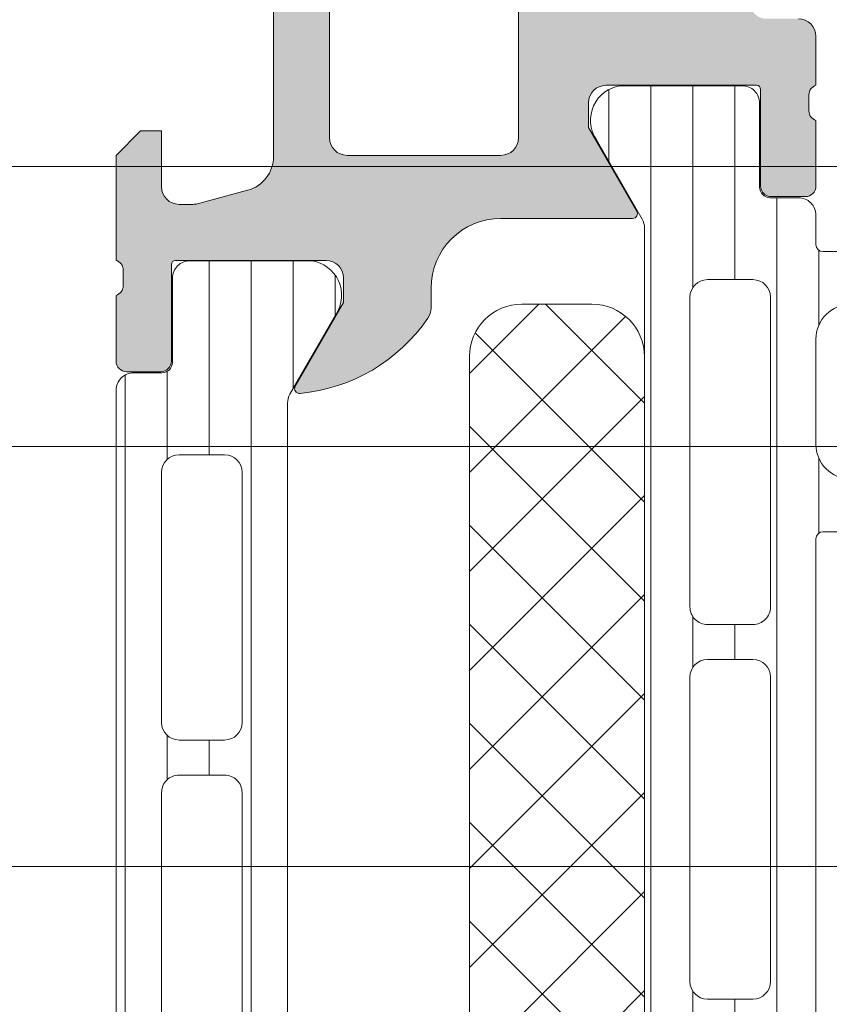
# Model space of a CAD drawing. Header units: millimetres. Extents: x 213386 to 506888, y 183055 to 450952.
# Tile 758 of 1056: x 386982 to 387005, y 342621 to 342649. Entities that reach past the tile are written whole.
import ezdxf

# ---------------------------------------------------------------- set-up
doc = ezdxf.new("R2010")
doc.units = ezdxf.units.MM
doc.layers.add('FASÁDA DETAILNÍ', color=255, linetype='Continuous', lineweight=0)
doc.layers.add('NOVA', color=255, linetype='Continuous', lineweight=0)

# ---------------------------------------------------------------- blocks, each defined once
blk = doc.blocks.new('A$C69D17D4D')
at = {"layer": 'FASÁDA DETAILNÍ'}
h = blk.add_hatch(color=256, dxfattribs=at)
edge = h.paths.add_edge_path()
edge.add_arc((-10911.00543826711, 24911.31804486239), 0.5000674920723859, 0.0077324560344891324, 89.99226754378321, ccw=False)
edge.add_line((-10910.50537077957, 24911.31811234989), (-10910.50537077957, 24907.31811234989))
edge.add_arc((-10911.00543826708, 24907.3181798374), 0.5000674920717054, 270.0077324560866, 359.99226754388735, ccw=False)
edge.add_line((-10911.00537077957, 24906.81811234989), (-10912.3054196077, 24906.81811234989))
edge.add_arc((-10912.3053827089, 24907.31814924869), 0.5000369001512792, 180.0042279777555, 269.99577202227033, ccw=False)
edge.add_line((-10912.8054196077, 24907.31811234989), (-10912.8054196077, 24907.81811234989))
edge.add_line((-10912.8054196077, 24907.81811234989), (-10911.8054196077, 24907.81811234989))
edge.add_line((-10911.8054196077, 24907.81811234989), (-10911.8054196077, 24909.31811234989))
edge.add_arc((-10912.80538263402, 24909.31814932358), 0.9999630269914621, 359.9978814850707, 450.0021185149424)
edge.add_line((-10912.8054196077, 24910.31811234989), (-10916.8054196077, 24910.31811234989))
edge.add_arc((-10916.80534273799, 24909.31803548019), 1.000076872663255, 90.00440397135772, 179.9955960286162)
edge.add_line((-10917.8054196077, 24909.31811234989), (-10917.8054196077, 24907.81811234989))
edge.add_line((-10917.8054196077, 24907.81811234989), (-10916.8054196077, 24907.81811234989))
edge.add_line((-10916.8054196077, 24907.81811234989), (-10916.8054196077, 24907.31811234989))
edge.add_arc((-10917.3053621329, 24907.3180548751), 0.4999425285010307, -90.0065868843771, 0.006586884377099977, ccw=False)
edge.add_line((-10917.3054196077, 24906.81811234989), (-10920.10540740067, 24906.81811234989))
edge.add_arc((-10920.10540740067, 24907.31811234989), 0.5000000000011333, 180.0000000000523, 270.0000000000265, ccw=False)
edge.add_line((-10920.60540740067, 24907.31811234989), (-10920.60540740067, 24907.5181123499))
edge.add_arc((-10920.10540740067, 24907.51811234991), 0.5000000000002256, 89.99999999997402, 179.9999999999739, ccw=False)
edge.add_line((-10920.10540740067, 24908.01811234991), (-10919.60540740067, 24908.01811234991))
edge.add_arc((-10919.60544249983, 24908.51814744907), 0.500035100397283, 270.0040217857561, 359.9959782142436)
edge.add_line((-10919.10540740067, 24908.51811234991), (-10919.10540740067, 24909.31811540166))
edge.add_arc((-10919.60542396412, 24909.31809883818), 0.5000165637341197, 0.001897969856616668, 89.99810203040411)
edge.add_line((-10919.60540740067, 24909.81811540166), (-10950.90540129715, 24909.81811540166))
edge.add_line((-10950.90540129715, 24909.81811540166), (-10956.94385891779, 24909.38571876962))
edge.add_arc((-10956.90540285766, 24908.38649908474), 0.9999594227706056, 92.20400286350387, 179.9999999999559)
edge.add_line((-10957.90536228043, 24908.38649908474), (-10957.90536228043, 24901.71804687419))
edge.add_arc((-10957.40536228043, 24901.71804687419), 0.5000000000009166, 180.0000000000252, 269.9999999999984)
edge.add_line((-10957.40536228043, 24901.21804687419), (-10956.50536228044, 24901.21804687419))
edge.add_arc((-10956.50536228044, 24900.71804687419), 0.5000000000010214, 1.1692691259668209e-10, 90.0000000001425, ccw=False)
edge.add_line((-10956.00536228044, 24900.71804687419), (-10956.00536228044, 24899.31804534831))
edge.add_arc((-10955.92652583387, 24899.05052475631), 0.278895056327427, 106.4198764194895, 181.1645893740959)
edge.add_line((-10956.20536328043, 24899.04485634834), (-10956.20536328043, 24898.59126234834))
edge.add_arc((-10955.92649518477, 24898.58560168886), 0.2789255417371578, 178.8371299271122, 253.575405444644)
edge.add_line((-10956.00536228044, 24898.31805834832), (-10956.00536228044, 24896.43804734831))
edge.add_arc((-10956.30536228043, 24896.43804734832), 0.3000000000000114, 270.00000000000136, 360, ccw=False)
edge.add_line((-10956.30536228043, 24896.13804734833), (-10957.28533659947, 24896.13804734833))
edge.add_arc((-10957.28533659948, 24896.43804734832), 0.2999999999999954, 180.0000000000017, 270.00000000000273, ccw=False)
edge.add_line((-10957.58533659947, 24896.43804734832), (-10957.58533659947, 24899.19804534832))
edge.add_arc((-10957.70533659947, 24899.19804534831), 0.1200000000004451, 359.9999999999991, 450)
edge.add_line((-10957.70533659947, 24899.31804534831), (-10962.00536228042, 24899.31804534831))
edge.add_arc((-10962.00536228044, 24898.81804534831), 0.5000000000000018, 89.9999999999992, 179.9999999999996)
edge.add_line((-10962.50536228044, 24898.81804534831), (-10962.50536228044, 24898.11804534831))
edge.add_line((-10962.50536228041, 24898.11804534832), (-10961.12386682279, 24895.7252250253))
edge.add_arc((-10961.24348206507, 24895.65616513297), 0.1381197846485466, -90.00000000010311, 29.999999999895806, ccw=False)
edge.add_line((-10961.24348206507, 24895.51804534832), (-10965.00536228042, 24895.51804534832))
edge.add_arc((-10965.00536228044, 24893.51804534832), 1.999999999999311, 90.00000000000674, 180.0000000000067)
edge.add_line((-10967.00536228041, 24893.51804534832), (-10967.00536228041, 24892.9500499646))
edge.add_arc((-10967.50536228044, 24892.95004996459), 0.5000000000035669, 325.52092823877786, 359.9999999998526, ccw=False)
edge.add_arc((-10971.21486088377, 24895.4975232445), 4.999999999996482, 275.34922800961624, 325.5209282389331, ccw=False)
edge.add_arc((-10970.76724249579, 24890.65617200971), 0.1381197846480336, 150.0000000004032, 277.70243749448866, ccw=False)
edge.add_line((-10970.88685773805, 24890.72523190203), (-10969.50536228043, 24893.11805222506))
edge.add_line((-10969.50536228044, 24893.11805222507), (-10969.50536228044, 24893.81805222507))
edge.add_arc((-10970.00536228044, 24893.81805222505), 0.5, 360, 450)
edge.add_line((-10970.00536228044, 24894.31805222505), (-10974.3053879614, 24894.31805222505))
edge.add_arc((-10974.30538796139, 24894.19805222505), 0.1199999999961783, 90.00000000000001, 179.9999999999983)
edge.add_line((-10974.42538796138, 24894.19805222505), (-10974.42538796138, 24891.43805422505))
edge.add_arc((-10974.72538796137, 24891.43805422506), 0.2999999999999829, -90, 6.252776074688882e-13, ccw=False)
edge.add_line((-10974.72538796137, 24891.13805422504), (-10975.70536228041, 24891.13805422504))
edge.add_arc((-10975.70536228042, 24891.43805422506), 0.300000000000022, 180.0000000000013, 270, ccw=False)
edge.add_line((-10976.00536228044, 24891.43805422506), (-10976.00536228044, 24893.31806522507))
edge.add_arc((-10976.08422937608, 24893.5856085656), 0.2789255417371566, 286.4245945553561, 361.1628700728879)
edge.add_line((-10975.80536128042, 24893.59126922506), (-10975.80536128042, 24894.04486322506))
edge.add_arc((-10976.08419872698, 24894.05053163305), 0.2788950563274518, 358.8354106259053, 433.5801235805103)
edge.add_line((-10976.00536228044, 24894.31805222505), (-10976.00536228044, 24897.31811071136))
edge.add_line((-10976.00536228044, 24897.31811071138), (-10975.30528990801, 24898.01821360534))
edge.add_line((-10975.30528990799, 24898.01821360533), (-10974.70528380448, 24898.01821360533))
edge.add_line((-10974.70528380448, 24898.01821360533), (-10974.70528380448, 24896.41820750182))
edge.add_arc((-10974.20527435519, 24896.4182169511), 0.5000094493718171, 180.0010827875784, 269.9989172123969)
edge.add_line((-10974.20528380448, 24895.91820750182), (-10973.80985572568, 24895.91820750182))
edge.add_arc((-10973.80985572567, 24896.41820750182), 0.5000000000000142, 270.0000000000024, 285.0000000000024)
edge.add_line((-10973.68044620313, 24895.93524458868), (-10972.24655944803, 24896.31945338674))
edge.add_arc((-10972.50537849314, 24897.28537921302), 1.000000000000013, 285.0000000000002, 360.0000000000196)
edge.add_line((-10971.50537849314, 24897.28537921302), (-10971.50537849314, 24903.01820139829))
edge.add_line((-10971.50537849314, 24903.01820139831), (-10974.70528380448, 24903.01820139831))
edge.add_line((-10974.70528380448, 24903.01820139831), (-10974.70528380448, 24902.21821360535))
edge.add_line((-10974.70528380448, 24902.21821360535), (-10975.30528990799, 24902.21821360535))
edge.add_line((-10975.30528990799, 24902.21821360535), (-10976.00527159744, 24903.43064646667))
edge.add_line((-10976.00527159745, 24903.43064646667), (-10976.00527159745, 24904.51820139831))
edge.add_line((-10976.00527159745, 24904.51820139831), (-10961.00536228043, 24904.51820139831))
edge.add_arc((-10961.00536228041, 24905.01820139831), 0.5000000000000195, 269.9999999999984, 360.0000000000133)
edge.add_line((-10960.50536228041, 24905.01820139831), (-10960.50536228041, 24910.81811234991))
edge.add_arc((-10959.50536228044, 24910.81811234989), 1, 90, 180.0000000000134, ccw=False)
edge.add_line((-10959.50536228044, 24911.81811234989), (-10911.00537077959, 24911.81811234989))
edge = h.paths.add_edge_path(flags=16)
edge.add_line((-10969.90537849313, 24902.21821360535), (-10969.90537849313, 24897.81821360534))
edge.add_arc((-10969.40537849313, 24897.81821360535), 0.5000000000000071, 180.0000000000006, 269.9999999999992)
edge.add_line((-10969.40537849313, 24897.31821360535), (-10965.00537849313, 24897.31821360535))
edge.add_arc((-10965.00537849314, 24897.81821360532), 0.4999999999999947, 269.9999999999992, 360.0000000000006)
edge.add_line((-10964.50537849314, 24897.81821360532), (-10964.50537849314, 24902.21821360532))
edge.add_arc((-10965.00537849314, 24902.21821360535), 0.5, 360, 450)
edge.add_line((-10965.00537849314, 24902.71821360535), (-10969.40537849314, 24902.71821360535))
edge.add_arc((-10969.40537849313, 24902.21821360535), 0.4999999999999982, 90.00000000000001, 180.0000000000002)
h = blk.add_hatch(dxfattribs=at)
h.set_pattern_fill('LINIE', color=256, scale=1.2, angle=270, style=0)
h.set_pattern_definition([(270, (-10975.28833289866, 24899.94272540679), (1.2, -2.20433997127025e-16), [])])
edge = h.paths.add_edge_path()
edge.add_arc((-10957.31456044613, 24896.40802904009), 0.3000000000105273, 179.9979247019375, 269.9979247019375)
edge.add_line((-10957.31457131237, 24896.10802904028), (-10956.50423997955, 24896.10800041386))
edge.add_arc((-10956.50425541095, 24895.60800309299), 0.4999973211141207, -0.0023822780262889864, 89.99823168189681, ccw=False)
edge.add_line((-10956.00425809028, 24895.6079823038), (-10956.0029375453, 24894.76691005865))
edge.add_arc((-10955.80293754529, 24894.76691005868), 0.2000000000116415, 180.0000000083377, 270)
edge.add_line((-10955.80293754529, 24894.56691005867), (-10951.70293754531, 24894.56691005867))
edge.add_arc((-10951.70293754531, 24894.06691005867), 0.5, 0, 90, ccw=False)
edge.add_line((-10951.20293754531, 24894.06691005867), (-10951.20293754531, 24893.23616083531))
edge.add_arc((-10952.20293754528, 24893.23616083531), 0.9999999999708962, -75.00000000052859, 0, ccw=False)
edge.add_line((-10951.94411850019, 24892.27023500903), (-10952.70293754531, 24892.06691005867))
edge.add_line((-10952.70293754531, 24892.06691005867), (-10952.70293754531, 24893.06691005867))
edge.add_line((-10952.70293754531, 24893.06691005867), (-10955.0029375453, 24893.06691005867))
edge.add_arc((-10955.00122829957, 24892.06278357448), 1.004127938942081, 90.09753001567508, 179.765912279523)
edge.add_line((-10956.00534785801, 24892.06688602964), (-10956.00534785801, 24889.06700767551))
edge.add_arc((-10955.00122851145, 24889.07103603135), 1.004127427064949, 180.2298596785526, 269.9024820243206)
edge.add_line((-10955.0029375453, 24888.06691005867), (-10952.70293754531, 24888.06691005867))
edge.add_line((-10952.70293754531, 24888.06691005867), (-10952.70293754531, 24889.06691005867))
edge.add_line((-10952.70293754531, 24889.06691005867), (-10951.94411850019, 24888.86358510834))
edge.add_arc((-10952.20293754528, 24887.89765928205), 0.9999999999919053, 0, 75.00000000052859, ccw=False)
edge.add_line((-10951.20293754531, 24887.89765928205), (-10951.20293754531, 24887.06691005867))
edge.add_arc((-10951.70293754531, 24887.06691005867), 0.5, -90, 0, ccw=False)
edge.add_line((-10951.70293754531, 24886.56691005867), (-10955.80293754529, 24886.56691005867))
edge.add_arc((-10955.80120899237, 24886.36273696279), 0.2041804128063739, 90.48506107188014, 178.8441310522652)
edge.add_line((-10956.00534785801, 24886.36685576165), (-10956.00537077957, 24860.52548895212))
edge.add_arc((-10956.50536810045, 24860.52550438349), 0.4999973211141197, 269.9976177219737, 359.9982316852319, ccw=False)
edge.add_line((-10956.50538888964, 24860.02550706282), (-10957.31572022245, 24860.02553568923))
edge.add_arc((-10957.31573108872, 24859.72553568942), 0.3000000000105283, 89.9979246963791, 179.9979246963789)
edge.add_line((-10957.6157310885, 24859.72554655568), (-10957.61548606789, 24857.32554816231))
edge.add_arc((-10958.1154820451, 24857.32556363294), 0.4999959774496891, 269.9976222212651, 359.9982271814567, ccw=False)
edge.add_line((-10958.11550279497, 24856.82556765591), (-10961.5920442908, 24856.82569430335))
edge.add_arc((-10961.44969778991, 24857.81550722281), 0.9999960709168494, 147.2709086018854, 261.81631664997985, ccw=False)
edge.add_line((-10962.29093085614, 24858.35617261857), (-10960.97237842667, 24860.63978170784))
edge.add_arc((-10961.40538208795, 24860.88979736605), 0.5000000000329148, 329.9979281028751, 359.9978647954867)
edge.add_line((-10960.90538208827, 24860.88977873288), (-10960.90429577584, 24895.24404748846))
edge.add_arc((-10961.40429577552, 24895.24406507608), 0.4999999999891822, 359.9979846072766, 389.9979213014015)
edge.add_line((-10960.97127400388, 24895.49404936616), (-10962.28966100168, 24897.77775396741))
edge.add_arc((-10961.44838877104, 24898.31835842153), 0.9999960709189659, 98.17953275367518, 212.7249408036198, ccw=False)
edge.add_line((-10961.59066356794, 24899.30818165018), (-10958.11412207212, 24899.30805500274))
edge.add_arc((-10958.11413754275, 24898.80805902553), 0.4999959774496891, -0.0023777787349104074, 89.99822718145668, ccw=False)
edge.add_line((-10957.61414156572, 24898.80803827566), (-10957.61456044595, 24896.40803990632))
edge = h.paths.add_edge_path(flags=16)
edge.add_line((-10957.80483605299, 24872.21691630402), (-10959.10483015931, 24872.21691630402))
edge.add_arc((-10959.10483379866, 24871.71691994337), 0.4999963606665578, 89.99958295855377, 180.0004170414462)
edge.add_line((-10959.60483015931, 24871.71691630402), (-10959.60483015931, 24862.86692240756))
edge.add_arc((-10959.10483379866, 24862.86691876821), 0.4999963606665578, 179.9995829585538, 270.0004170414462)
edge.add_line((-10959.10483015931, 24862.36692240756), (-10957.80483605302, 24862.36692240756))
edge.add_arc((-10957.80481948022, 24862.86692240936), 0.5000000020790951, 269.9981008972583, 359.9999997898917)
edge.add_line((-10957.30481947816, 24862.86692240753), (-10957.30481947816, 24871.71691630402))
edge.add_arc((-10957.80481948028, 24871.71691630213), 0.5000000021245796, 2.167784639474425e-07, 90.0018990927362)
edge = h.paths.add_edge_path(flags=16)
edge.add_arc((-10957.80481947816, 24882.41692240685), 0.5, 0, 90)
edge.add_line((-10957.80481947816, 24882.91692240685), (-10959.10483015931, 24882.91692240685))
edge.add_arc((-10959.10483015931, 24882.41692240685), 0.5, 90, 180)
edge.add_line((-10959.60483015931, 24882.41692240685), (-10959.60483015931, 24873.71691630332))
edge.add_arc((-10959.10483015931, 24873.71691630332), 0.5, 180, 270)
edge.add_line((-10959.10483015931, 24873.21691630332), (-10957.80481947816, 24873.21691630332))
edge.add_arc((-10957.80481947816, 24873.71691630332), 0.5, 270, 360)
edge.add_line((-10957.30481947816, 24873.71691630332), (-10957.30481947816, 24882.41692240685))
edge = h.paths.add_edge_path(flags=16)
edge.add_arc((-10959.10483379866, 24884.4169187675), 0.4999963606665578, 179.9995829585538, 270.0004170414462)
edge.add_line((-10959.10483015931, 24883.91692240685), (-10957.80483605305, 24883.91692240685))
edge.add_arc((-10957.80481948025, 24884.41692240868), 0.500000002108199, 269.9981008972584, 359.9999997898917)
edge.add_line((-10957.30481947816, 24884.41692240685), (-10957.30481947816, 24893.2669315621))
edge.add_arc((-10957.80480421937, 24893.26693156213), 0.4999847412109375, 359.9999999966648, 450)
edge.add_line((-10957.80480421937, 24893.76691630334), (-10959.10481490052, 24893.76691630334))
edge.add_arc((-10959.10481490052, 24893.26690104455), 0.5000152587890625, 90, 180.0000000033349)
edge.add_line((-10959.60483015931, 24893.26690104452), (-10959.60483015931, 24884.41692240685))
h = blk.add_hatch(dxfattribs=at)
h.set_pattern_fill('_USER', color=256, scale=1.2, angle=90, style=0, pattern_type=0)
h.set_pattern_definition([(90, (-4457.505250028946, 0), (-1.2, 7.347638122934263e-17), [])])
edge = h.paths.add_edge_path()
edge.add_line((-10971.03835899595, 24890.49400250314), (-10969.71988928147, 24892.77765934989))
edge.add_arc((-10970.56114193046, 24893.31829427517), 0.9999960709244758, 327.2729839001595, 441.8183919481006)
edge.add_line((-10970.41883128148, 24894.30811234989), (-10973.89537277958, 24894.30811234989))
edge.add_arc((-10973.8953754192, 24893.80811637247), 0.4999959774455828, 89.99969751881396, 180.0003024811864)
edge.add_line((-10974.39537139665, 24893.80811373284), (-10974.39503944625, 24891.4081153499))
edge.add_arc((-10974.69503944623, 24891.40811534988), 0.3000000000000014, 270, 359.9999999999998, ccw=False)
edge.add_line((-10974.69503944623, 24891.1081153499), (-10975.50537077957, 24891.1081153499))
edge.add_arc((-10975.50537345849, 24890.60811802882), 0.4999973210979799, 89.99969301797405, 180.0003069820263)
edge.add_line((-10976.00537077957, 24890.6081153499), (-10976.00537077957, 24860.52564105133))
edge.add_arc((-10975.50537345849, 24860.52563837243), 0.4999973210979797, 179.9996930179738, 270.0003069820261)
edge.add_line((-10975.50537077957, 24860.02564105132), (-10974.69503944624, 24860.02564105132))
edge.add_arc((-10974.69503944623, 24859.72564105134), 0.3000000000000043, 0, 89.99999999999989, ccw=False)
edge.add_line((-10974.39503944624, 24859.72564105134), (-10974.39537139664, 24857.3256426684))
edge.add_arc((-10973.8953754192, 24857.32564002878), 0.4999959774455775, 179.9996975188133, 270.0003024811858)
edge.add_line((-10973.89537277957, 24856.82564405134), (-10970.41883128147, 24856.82564405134))
edge.add_arc((-10970.56114193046, 24857.81546212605), 0.9999960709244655, 278.1816080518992, 392.7270160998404)
edge.add_line((-10969.71988928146, 24858.35609705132), (-10971.03835899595, 24860.63975389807))
edge.add_arc((-10970.60534627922, 24860.88975387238), 0.5000000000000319, 180.000059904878, 209.9999965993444, ccw=False)
edge.add_line((-10971.10534627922, 24860.88975334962), (-10971.10534627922, 24890.24400305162))
edge.add_arc((-10970.60534627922, 24890.24400252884), 0.5000000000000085, 150.0000034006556, 179.9999400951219, ccw=False)
edge = h.paths.add_edge_path(flags=16)
edge.add_line((-10972.40535704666, 24869.91728532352), (-10972.40537230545, 24862.76726090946))
edge.add_arc((-10972.90541586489, 24862.7673044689), 0.5000435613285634, 270.0049911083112, 359.9950088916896, ccw=False)
edge.add_line((-10972.90537230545, 24862.26726090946), (-10974.20538107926, 24862.26726090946))
edge.add_arc((-10974.20535349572, 24862.76727323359), 0.5000123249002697, 180.0014122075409, 269.9968392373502, ccw=False)
edge.add_line((-10974.70536582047, 24862.76726090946), (-10974.70536582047, 24869.91728532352))
edge.add_arc((-10974.20532226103, 24869.91724176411), 0.5000435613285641, 90.00499110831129, 179.9950088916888, ccw=False)
edge.add_line((-10974.20536582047, 24870.41728532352), (-10972.90535704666, 24870.41728532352))
edge.add_arc((-10972.90540060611, 24869.91724176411), 0.5000435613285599, 0.004991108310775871, 89.99500889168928, ccw=False)
edge = h.paths.add_edge_path(flags=16)
edge.add_line((-10972.40535704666, 24888.26728484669), (-10972.40535704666, 24881.11725900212))
edge.add_arc((-10972.90540060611, 24881.11730256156), 0.5000435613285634, 270.0049911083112, 359.9950088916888, ccw=False)
edge.add_line((-10972.90535704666, 24880.61725900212), (-10974.20536582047, 24880.61725900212))
edge.add_arc((-10974.20532226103, 24881.11730256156), 0.5000435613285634, 180.0049911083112, 269.9950088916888, ccw=False)
edge.add_line((-10974.70536582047, 24881.11725900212), (-10974.70536582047, 24888.26728484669))
edge.add_arc((-10974.20532226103, 24888.26724128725), 0.5000435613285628, 90.00499110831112, 179.9950088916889, ccw=False)
edge.add_line((-10974.20536582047, 24888.76728484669), (-10972.90535704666, 24888.76728484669))
edge.add_arc((-10972.90540060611, 24888.26724128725), 0.5000435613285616, 0.004991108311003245, 89.99500889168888, ccw=False)
edge = h.paths.add_edge_path(flags=16)
edge.add_line((-10972.40535704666, 24879.11725900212), (-10972.40535704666, 24871.91728532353))
edge.add_arc((-10972.90530627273, 24871.91723454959), 0.4999492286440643, -90.00581885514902, 0.005818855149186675, ccw=False)
edge.add_line((-10972.90535704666, 24871.41728532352), (-10974.20536582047, 24871.41728532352))
edge.add_arc((-10974.2054165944, 24871.91723454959), 0.4999492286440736, 179.9941811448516, 270.00581885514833, ccw=False)
edge.add_line((-10974.70536582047, 24871.91728532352), (-10974.70536582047, 24879.11725900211))
edge.add_arc((-10974.2054165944, 24879.11730977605), 0.4999492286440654, 89.99418114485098, 180.005818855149, ccw=False)
edge.add_line((-10974.20536582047, 24879.61725900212), (-10972.90535704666, 24879.61725900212))
edge.add_arc((-10972.90530627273, 24879.11730977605), 0.4999492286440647, -0.005818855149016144, 90.00581885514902, ccw=False)
h = blk.add_hatch(dxfattribs=at)
h.set_pattern_fill('NETZ', color=256, scale=2, angle=45, style=0)
h.set_pattern_definition([(45, (-4457.505250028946, 0), (-1.414213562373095, 1.414213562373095), []), (135, (-4457.505250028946, 0), (-1.414213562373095, -1.414213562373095), [])])
h.paths.add_polyline_path([(-10965.90610557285, 24891.56703574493, -0.4142135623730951), (-10964.40610557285, 24893.06703574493), (-10962.40610557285, 24893.06703574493, -0.4142135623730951), (-10960.90610557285, 24891.56703574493), (-10960.90610557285, 24864.56703574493, -0.4142135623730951), (-10962.40610557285, 24863.06703574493), (-10964.40610557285, 24863.06703574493, -0.4142135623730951), (-10965.90610557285, 24864.56703574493)])
for p, q in [((-10971.50537849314, 24897.28537921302), (-10971.50537849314, 24903.01820139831)), ((-10969.90537849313, 24902.21821360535), (-10969.90537849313, 24897.81821360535)), ((-10964.50537849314, 24897.81821360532), (-10964.50537849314, 24902.21821360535)), ((-10956.00536228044, 24900.71804687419), (-10956.00536228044, 24899.31804534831)), ((-10957.70533659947, 24899.31804534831), (-10962.00536228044, 24899.31804534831)), ((-10957.58533659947, 24896.43804734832), (-10957.58533659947, 24899.19804534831)), ((-10956.20536328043, 24899.04485634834), (-10956.20536328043, 24898.59126234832)), ((-10962.50536228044, 24898.81804534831), (-10962.50536228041, 24898.11804534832)), ((-10956.00536228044, 24898.31805834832), (-10956.00536228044, 24896.43804734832)), ((-10976.00536228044, 24897.31811071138), (-10975.30528990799, 24898.01821360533)), ((-10975.30528990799, 24898.01821360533), (-10974.70528380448, 24898.01821360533)), ((-10974.70528380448, 24898.01821360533), (-10974.70528380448, 24896.41820750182)), ((-10962.50536228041, 24898.11804534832), (-10961.1238668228, 24895.72522502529)), ((-10976.00536228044, 24894.31805222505), (-10976.00536228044, 24897.31811071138)), ((-10969.40537849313, 24897.31821360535), (-10965.00537849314, 24897.31821360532)), ((-11388.49992168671, 24897.00002419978), (-8504.500121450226, 24897.00001930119)), ((-10973.68044620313, 24895.93524458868), (-10972.24655944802, 24896.31945338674)), ((-10974.20528380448, 24895.91820750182), (-10973.80985572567, 24895.91820750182)), ((-10956.30536228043, 24896.13804734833), (-10957.28533659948, 24896.13804734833)), ((-10961.24348206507, 24895.51804534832), (-10965.00536228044, 24895.51804534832)), ((-10970.00536228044, 24894.31805222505), (-10974.30538796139, 24894.31805222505)), ((-10970.41883128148, 24894.30811234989), (-10973.89537277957, 24894.30811234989)), ((-10975.80536128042, 24893.59126922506), (-10975.80536128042, 24894.04486322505)), ((-10974.42538796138, 24894.19805222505), (-10974.42538796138, 24891.43805422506)), ((-10974.39537139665, 24893.80811373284), (-10974.39503944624, 24891.40811534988)), ((-10969.50536228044, 24893.11805222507), (-10969.50536228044, 24893.81805222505)), ((-10967.00536228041, 24893.51804534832), (-10967.00536228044, 24892.95004996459)), ((-10976.00536228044, 24891.43805422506), (-10976.00536228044, 24893.31806522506)), ((-10970.88685773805, 24890.72523190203), (-10969.50536228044, 24893.11805222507)), ((-10971.03835899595, 24890.49400250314), (-10969.71988928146, 24892.7776593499)), ((-10974.72538796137, 24891.13805422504), (-10975.70536228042, 24891.13805422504)), ((-10974.69503944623, 24891.1081153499), (-10975.50537077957, 24891.1081153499)), ((-10976.00537077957, 24890.6081153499), (-10976.00537077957, 24860.52564105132)), ((-10971.10534627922, 24860.88975334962), (-10971.10534627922, 24890.2440030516)), ((-10915.8308712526, 24889.00002419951), (-11388.49992168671, 24889.00002419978)), ((-10974.20536582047, 24888.76728484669), (-10972.90535704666, 24888.76728484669)), ((-10974.70536582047, 24881.11725900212), (-10974.70536582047, 24888.26728484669)), ((-10972.40535704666, 24888.26728484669), (-10972.40535704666, 24881.11725900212)), ((-10972.90535704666, 24880.61725900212), (-10974.20536582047, 24880.61725900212)), ((-10974.20536582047, 24879.61725900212), (-10972.90535704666, 24879.61725900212)), ((-10974.70536582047, 24871.91728532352), (-10974.70536582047, 24879.11725900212)), ((-10972.40535704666, 24879.11725900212), (-10972.40535704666, 24871.91728532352)), ((-11388.49992168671, 24877.00002420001), (-10915.8308712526, 24877.00002339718))]:
    blk.add_line(p, q, dxfattribs=at)
for points in [[(-10955.0029375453, 24893.06691005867, 0.4125193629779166), (-10956.00534785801, 24892.06688602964), (-10956.00534785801, 24889.06700767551, 0.4125410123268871), (-10955.0029375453, 24888.06691005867)], [(-10951.70293754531, 24886.56691005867), (-10955.80293754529, 24886.56691005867, 0.4058498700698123), (-10956.00534785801, 24886.36685576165), (-10956.00537077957, 24860.52548895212, -0.4142167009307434)], [(-10960.90538208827, 24860.88977873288), (-10960.90429577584, 24895.24404748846, 0.1316522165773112), (-10960.97127400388, 24895.49404936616), (-10962.28966100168, 24897.77775396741, -0.5460410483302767), (-10961.59066356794, 24899.30818165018), (-10958.11412207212, 24899.30805500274, -0.4142166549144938), (-10957.61414156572, 24898.80803827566), (-10957.61456044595, 24896.40803990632, 0.4142135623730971), (-10957.31457131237, 24896.10802904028), (-10956.50423997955, 24896.10800041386, -0.4142167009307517), (-10956.00425809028, 24895.6079823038), (-10956.0029375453, 24894.76691005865, 0.414213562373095), (-10955.80293754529, 24894.56691005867), (-10951.70293754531, 24894.56691005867, -0.414213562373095)]]:
    blk.add_lwpolyline(points, format="xyb", dxfattribs=at)
for points in [[(-10959.60483015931, 24884.41692240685, 0.4142178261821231), (-10959.10483015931, 24883.91692240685), (-10957.80483605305, 24883.91692240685, 0.4142232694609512), (-10957.30481947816, 24884.41692240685), (-10957.30481947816, 24893.2669315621, 0.4142135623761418), (-10957.80480421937, 24893.76691630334), (-10959.10481490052, 24893.76691630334, 0.4142135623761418), (-10959.60483015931, 24893.26690104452)], [(-10960.90610557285, 24864.56703574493), (-10960.90610557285, 24891.56703574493, 0.414213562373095), (-10962.40610557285, 24893.06703574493), (-10964.40610557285, 24893.06703574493, 0.414213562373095), (-10965.90610557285, 24891.56703574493), (-10965.90610557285, 24864.56703574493, 0.414213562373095), (-10964.40610557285, 24863.06703574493), (-10962.40610557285, 24863.06703574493, 0.414213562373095)], [(-10957.30481947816, 24882.41692240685, 0.4142135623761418), (-10957.80481947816, 24882.91692240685), (-10959.10483015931, 24882.91692240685, 0.4142135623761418), (-10959.60483015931, 24882.41692240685), (-10959.60483015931, 24873.71691630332, 0.4142135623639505), (-10959.10483015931, 24873.21691630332), (-10957.80481947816, 24873.21691630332, 0.414213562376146), (-10957.30481947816, 24873.71691630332)]]:
    blk.add_lwpolyline(points, format="xyb", close=True, dxfattribs=at)
for centre, radius, start, end in [((-10956.50536228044, 24900.71804687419), 0.5000000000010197, 0, 90), ((-10962.00536228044, 24898.81804534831), 0.5000000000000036, 90, 180), ((-10957.70533659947, 24899.19804534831), 0.1200000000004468, 0, 90), ((-10955.92652583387, 24899.05052475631), 0.2788950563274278, 106.4198764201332, 181.1645893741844), ((-10955.92649518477, 24898.58560168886), 0.2789255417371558, 178.8371299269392, 253.5754054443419), ((-10969.40537849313, 24897.81821360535), 0.5000000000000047, 180, 270), ((-10965.00537849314, 24897.81821360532), 0.4999999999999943, 270, 0), ((-10972.50537849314, 24897.28537921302), 1.000000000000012, 284.9999999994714, 0), ((-10974.20527435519, 24896.4182169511), 0.5000094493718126, 180.0010827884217, 269.9989172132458), ((-10957.28533659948, 24896.43804734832), 0.2999999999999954, 180, 270), ((-10956.30536228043, 24896.43804734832), 0.3000000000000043, 270, 0), ((-10973.80985572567, 24896.41820750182), 0.5000000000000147, 270, 284.9999999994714), ((-10961.24348206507, 24895.65616513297), 0.1381197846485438, 270, 30.00000000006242), ((-10965.00536228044, 24893.51804534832), 1.999999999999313, 90, 180), ((-10976.08419872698, 24894.05053163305), 0.2788950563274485, 358.8354106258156, 73.58012357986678), ((-10974.30538796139, 24894.19805222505), 0.1199999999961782, 90, 180), ((-10973.8953754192, 24893.80811637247), 0.4999959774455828, 89.99969751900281, 180.0003024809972), ((-10970.56114193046, 24893.31829427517), 0.9999960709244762, 327.2729839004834, 81.81839194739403), ((-10970.00536228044, 24893.81805222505), 0.5, 0, 90), ((-10976.08422937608, 24893.5856085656), 0.2789255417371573, 286.4245945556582, 1.162870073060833), ((-10967.50536228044, 24892.95004996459), 0.5000000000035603, 325.5209282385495, 0), ((-10971.21486088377, 24895.4975232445), 4.999999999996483, 275.3492280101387, 325.5209282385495), ((-10975.70536228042, 24891.43805422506), 0.3000000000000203, 180, 270), ((-10974.72538796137, 24891.43805422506), 0.2999999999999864, 270, 0), ((-10974.69503944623, 24891.40811534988), 0.3000000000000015, 270, 0), ((-10975.50537345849, 24890.60811802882), 0.4999973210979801, 89.9996930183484, 180.0003069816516), ((-10970.76724249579, 24890.65617200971), 0.1381197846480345, 149.9999999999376, 277.7024374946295), ((-10970.60534627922, 24890.24400252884), 0.5000000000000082, 150.0000034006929, 179.9999400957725), ((-10974.20532226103, 24888.26724128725), 0.5000435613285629, 90.00499110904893, 179.9950088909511), ((-10972.90540060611, 24888.26724128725), 0.5000435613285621, 0.004991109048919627, 89.99500889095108), ((-10974.20532226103, 24881.11730256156), 0.5000435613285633, 180.0049911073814, 269.9950088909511), ((-10972.90540060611, 24881.11730256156), 0.5000435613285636, 270.0049911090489, 359.9950088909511), ((-10974.2054165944, 24879.11730977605), 0.4999492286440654, 89.99418114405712, 180.0058188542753), ((-10972.90530627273, 24879.11730977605), 0.4999492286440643, 359.9941811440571, 90.00581885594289)]:
    blk.add_arc(centre, radius, start, end, dxfattribs=at)

msp = doc.modelspace()

# ---------------------------------------------------------------- block references
at = {"layer": 'NOVA', "ltscale": 300}
msp.add_blockref('A$C69D17D4D', (397960.6382589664, 317748.1544064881), dxfattribs=at)

doc.saveas('drawing.dxf')
